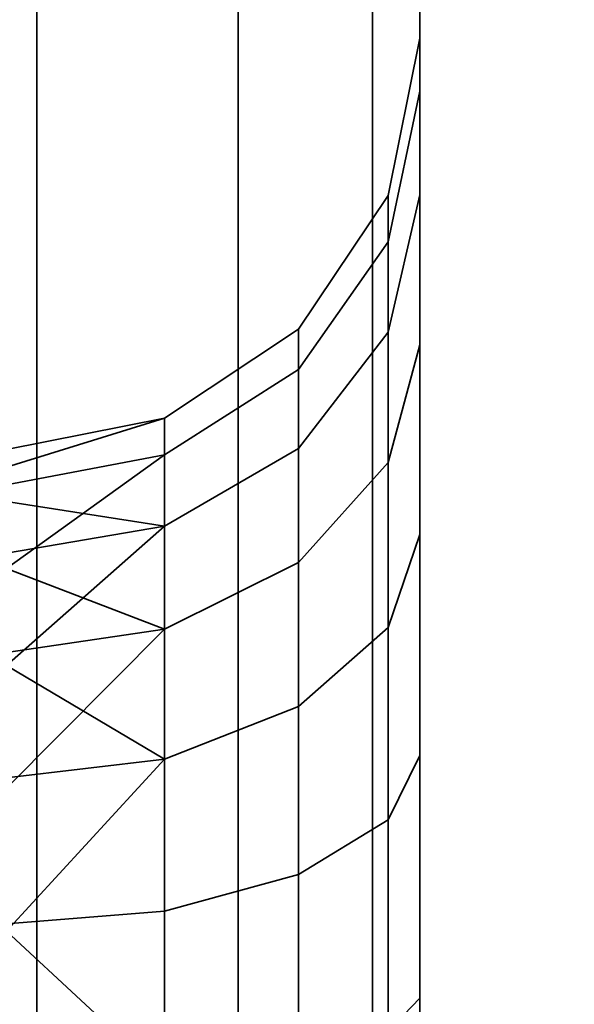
# Model space of a CAD drawing. Header units: millimetres. Extents: x -603 to 3703, y -120 to 193.
# Tile 891 of 938: x 3535.06 to 3537.75, y -31 to -26.24. Entities that reach past the tile are written whole.
import ezdxf

# ---------------------------------------------------------------- set-up
doc = ezdxf.new("R2010")
doc.units = ezdxf.units.MM
doc.layers.add('151', color=7, linetype='Continuous', true_color=0xffffff)

# ---------------------------------------------------------------- blocks, each defined once
blk = doc.blocks.new('UG_SURFACE_003')
at = {"layer": '151', "color": 252, "linetype": 'Continuous', "lineweight": 35}
for points in [[(3702.5001, -35, 2213.0001), (3702.5001, 174.4, 2213.0001), (2297.4999, 174.4, 2213.0001), (2297.4999, -35, 2213.0001)], [(2447.5, -35, 2063), (2447.5, 174.4, 2063), (3552.5, 174.4, 2063), (3552.5, -35, 2063)]]:
    blk.add_3dface(points, dxfattribs=at)
blk = doc.blocks.new('UG_SURFACE_187')
at = {"layer": '151', "color": 252, "linetype": 'Continuous', "lineweight": 35}
for points in [[(3535.1481, -19.5, 1708.2283), (3535.1481, -45.5, 1708.2283), (3533.9999, -45.5, 1707.9999), (3533.9999, -19.5, 1707.9999)], [(3533.9999, -19.5, 1852), (3533.9999, -45.5, 1852), (3535.1481, -45.5, 1851.7716), (3535.1481, -19.5, 1851.7716)], [(3536.1214, -19.5, 1708.8786), (3536.1214, -45.5, 1708.8786), (3535.1481, -45.5, 1708.2283), (3535.1481, -19.5, 1708.2283)], [(3535.1481, -19.5, 1851.7716), (3535.1481, -45.5, 1851.7716), (3536.1214, -45.5, 1851.1213), (3536.1214, -19.5, 1851.1213)], [(3536.7715, -19.5, 1709.852), (3536.7715, -45.5, 1709.852), (3536.1214, -45.5, 1708.8786), (3536.1214, -19.5, 1708.8786)], [(3536.1214, -19.5, 1851.1213), (3536.1214, -45.5, 1851.1213), (3536.7715, -45.5, 1850.1481), (3536.7715, -19.5, 1850.1481)], [(3536.9999, -19.5, 1711), (3536.9999, -45.5, 1711), (3536.7715, -45.5, 1709.852), (3536.7715, -19.5, 1709.852)], [(3536.7715, -19.5, 1850.1481), (3536.7715, -45.5, 1850.1481), (3536.9999, -45.5, 1849), (3536.9999, -19.5, 1849)], [(3536.9999, -19.5, 1849), (3536.9999, -30.9733, 1729.771), (3536.9999, -28.7321, 1728.7732)], [(3536.9999, -19.5, 1711), (3536.9999, -26.3323, 1724.6168), (3536.9999, -26.5888, 1722.1768)], [(3536.9999, -28.7321, 1728.7732), (3536.9999, -27.0905, 1726.95), (3536.9999, -19.5, 1849)], [(3536.9999, -19.5, 1849), (3536.9999, -27.0905, 1838.95), (3536.9999, -26.3323, 1836.6168)], [(3536.9999, -19.5, 1849), (3536.9999, -30.9733, 1841.7711), (3536.9999, -28.7321, 1840.7732)], [(3536.9999, -27.0905, 1726.95), (3536.9999, -26.3323, 1724.6168), (3536.9999, -19.5, 1711), (3536.9999, -19.5, 1849)], [(3536.9999, -28.7321, 1840.7732), (3536.9999, -27.0905, 1838.95), (3536.9999, -19.5, 1849)], [(3536.9999, -26.3323, 1836.6168), (3536.9999, -33.4267, 1729.771), (3536.9999, -30.9733, 1729.771), (3536.9999, -19.5, 1849)], [(3536.9999, -19.5, 1849), (3536.9999, -45.5, 1849), (3536.9999, -33.4267, 1841.7711), (3536.9999, -30.9733, 1841.7711)], [(3536.9999, -45.5, 1711), (3536.9999, -19.5, 1711), (3536.9999, -32.2, 1718.1), (3536.9999, -34.5997, 1718.61)], [(3536.9999, -19.5, 1711), (3536.9999, -27.8154, 1720.0521), (3536.9999, -29.8003, 1718.61)], [(3536.9999, -26.5888, 1722.1768), (3536.9999, -27.8154, 1720.0521), (3536.9999, -19.5, 1711)], [(3536.9999, -29.8003, 1718.61), (3536.9999, -32.2, 1718.1), (3536.9999, -19.5, 1711)], [(3536.8478, -27.7533, 1726.5673), (3536.8478, -27.0935, 1724.5367), (3536.9999, -26.3323, 1724.6168), (3536.9999, -27.0905, 1726.95)], [(3536.8478, -27.0935, 1724.5367), (3536.8478, -27.3167, 1722.4133), (3536.9999, -26.5888, 1722.1768), (3536.9999, -26.3323, 1724.6168)], [(3536.8478, -27.7533, 1838.5674), (3536.8478, -27.0935, 1836.5368), (3536.9999, -26.3323, 1836.6168), (3536.9999, -27.0905, 1838.95)], [(3536.8478, -27.0935, 1836.5368), (3536.8478, -27.3167, 1834.4133), (3536.9999, -26.5888, 1834.1768), (3536.9999, -26.3323, 1836.6168)], [(3536.9999, -35.6679, 1728.7732), (3536.9999, -33.4267, 1729.771), (3536.9999, -26.3323, 1836.6168), (3536.9999, -26.5888, 1834.1768)], [(3536.8478, -27.3167, 1722.4133), (3536.8478, -28.3842, 1720.5642), (3536.9999, -27.8154, 1720.0521), (3536.9999, -26.5888, 1722.1768)], [(3536.8478, -27.3167, 1834.4133), (3536.8478, -28.3842, 1832.5642), (3536.9999, -27.8154, 1832.0521), (3536.9999, -26.5888, 1834.1768)], [(3536.9999, -26.5888, 1834.1768), (3536.9999, -37.3095, 1726.95), (3536.9999, -35.6679, 1728.7732)], [(3536.9999, -26.5888, 1834.1768), (3536.9999, -27.8154, 1832.0521), (3536.9999, -37.3095, 1726.95)], [(3536.4141, -28.3152, 1726.2429), (3536.4141, -27.7388, 1724.4689), (3536.8478, -27.0935, 1724.5367), (3536.8478, -27.7533, 1726.5673)], [(3536.4141, -27.7388, 1724.4689), (3536.4141, -27.9338, 1722.6138), (3536.8478, -27.3167, 1722.4133), (3536.8478, -27.0935, 1724.5367)], [(3536.4141, -28.3152, 1838.2429), (3536.4141, -27.7388, 1836.4689), (3536.8478, -27.0935, 1836.5368), (3536.8478, -27.7533, 1838.5674)], [(3536.4141, -27.7388, 1836.4689), (3536.4141, -27.9338, 1834.6138), (3536.8478, -27.3167, 1834.4133), (3536.8478, -27.0935, 1836.5368)], [(3536.8478, -29.1819, 1728.1541), (3536.8478, -27.7533, 1726.5673), (3536.9999, -27.0905, 1726.95), (3536.9999, -28.7321, 1728.7732)], [(3536.8478, -29.1819, 1840.1541), (3536.8478, -27.7533, 1838.5674), (3536.9999, -27.0905, 1838.95), (3536.9999, -28.7321, 1840.7732)], [(3536.4141, -27.9338, 1722.6138), (3536.4141, -28.8664, 1720.9984), (3536.8478, -28.3842, 1720.5642), (3536.8478, -27.3167, 1722.4133)], [(3536.4141, -27.9338, 1834.6138), (3536.4141, -28.8664, 1832.9984), (3536.8478, -28.3842, 1832.5642), (3536.8478, -27.3167, 1834.4133)], [(3535.7654, -28.6907, 1726.0262), (3535.7654, -28.17, 1724.4235), (3536.4141, -27.7388, 1724.4689), (3536.4141, -28.3152, 1726.2429)], [(3535.7654, -28.17, 1724.4235), (3535.7654, -28.3461, 1722.7478), (3536.4141, -27.9338, 1722.6138), (3536.4141, -27.7388, 1724.4689)], [(3535.7654, -28.6907, 1838.0262), (3535.7654, -28.17, 1836.4235), (3536.4141, -27.7388, 1836.4689), (3536.4141, -28.3152, 1838.2429)], [(3535.7654, -28.17, 1836.4235), (3535.7654, -28.3461, 1834.7478), (3536.4141, -27.9338, 1834.6138), (3536.4141, -27.7388, 1836.4689)], [(3536.4141, -29.5633, 1727.6291), (3536.4141, -28.3152, 1726.2429), (3536.8478, -27.7533, 1726.5673), (3536.8478, -29.1819, 1728.1541)], [(3536.4141, -29.5633, 1839.6291), (3536.4141, -28.3152, 1838.2429), (3536.8478, -27.7533, 1838.5674), (3536.8478, -29.1819, 1840.1541)], [(3536.8478, -28.3842, 1720.5642), (3536.8478, -30.1116, 1719.3093), (3536.9999, -29.8003, 1718.61), (3536.9999, -27.8154, 1720.0521)], [(3536.8478, -28.3842, 1832.5642), (3536.8478, -30.1116, 1831.3093), (3536.9999, -29.8003, 1830.61), (3536.9999, -27.8154, 1832.0521)], [(3536.9999, -27.8154, 1832.0521), (3536.9999, -38.0677, 1724.6168), (3536.9999, -37.3095, 1726.95)], [(3536.9999, -38.0677, 1724.6168), (3536.9999, -27.8154, 1832.0521), (3536.9999, -29.8003, 1830.61)], [(3535.7654, -28.3461, 1722.7478), (3535.7654, -29.1886, 1721.2886), (3536.4141, -28.8664, 1720.9984), (3536.4141, -27.9338, 1722.6138)], [(3535.7654, -28.3461, 1834.7478), (3535.7654, -29.1886, 1833.2886), (3536.4141, -28.8664, 1832.9984), (3536.4141, -27.9338, 1834.6138)], [(3535.7654, -28.17, 1724.4235), (3535.0001, -28.3214, 1724.4077), (3535.0001, -28.4061, 1723.6012)], [(3535.0001, -28.5719, 1725.1788), (3535.0001, -28.3214, 1724.4077), (3535.7654, -28.17, 1724.4235), (3535.7654, -28.6907, 1726.0262)], [(3535.0001, -28.4061, 1723.6012), (3535.0001, -28.4909, 1722.7949), (3535.7654, -28.3461, 1722.7478), (3535.7654, -28.17, 1724.4235)], [(3535.7654, -28.17, 1836.4235), (3535.0001, -28.3214, 1836.4077), (3535.0001, -28.4061, 1835.6012)], [(3535.0001, -28.5719, 1837.1788), (3535.0001, -28.3214, 1836.4077), (3535.7654, -28.17, 1836.4235), (3535.7654, -28.6907, 1838.0262)], [(3535.0001, -28.4061, 1835.6012), (3535.0001, -28.4909, 1834.7949), (3535.7654, -28.3461, 1834.7478), (3535.7654, -28.17, 1836.4235)], [(3535.7654, -29.8182, 1727.2784), (3535.7654, -28.6907, 1726.0262), (3536.4141, -28.3152, 1726.2429), (3536.4141, -29.5633, 1727.6291)], [(3535.7654, -29.8182, 1839.2783), (3535.7654, -28.6907, 1838.0262), (3536.4141, -28.3152, 1838.2429), (3536.4141, -29.5633, 1839.6291)], [(3535.7654, -28.3461, 1722.7478), (3535.0001, -28.4909, 1722.7949), (3535.0001, -28.8963, 1722.0926)], [(3535.0001, -28.8963, 1722.0926), (3535.0001, -29.3017, 1721.3904), (3535.7654, -29.1886, 1721.2886), (3535.7654, -28.3461, 1722.7478)], [(3535.7654, -28.3461, 1834.7478), (3535.0001, -28.4909, 1834.7949), (3535.0001, -28.8963, 1834.0926)], [(3535.0001, -28.8963, 1834.0926), (3535.0001, -29.3017, 1833.3904), (3535.7654, -29.1886, 1833.2886), (3535.7654, -28.3461, 1834.7478)], [(3536.4141, -28.8664, 1720.9984), (3536.4141, -30.3755, 1719.902), (3536.8478, -30.1116, 1719.3093), (3536.8478, -28.3842, 1720.5642)], [(3536.4141, -28.8664, 1832.9984), (3536.4141, -30.3755, 1831.902), (3536.8478, -30.1116, 1831.3093), (3536.8478, -28.3842, 1832.5642)], [(3535.7654, -28.6907, 1726.0262), (3535.0001, -28.8225, 1725.95), (3535.0001, -28.5719, 1725.1788)], [(3535.7654, -28.6907, 1838.0262), (3535.0001, -28.8225, 1837.95), (3535.0001, -28.5719, 1837.1788)], [(3535.0001, -29.3651, 1726.5526), (3535.0001, -28.8225, 1725.95), (3535.7654, -28.6907, 1726.0262), (3535.7654, -29.8182, 1727.2784)], [(3535.0001, -29.3651, 1838.5526), (3535.0001, -28.8225, 1837.95), (3535.7654, -28.6907, 1838.0262), (3535.7654, -29.8182, 1839.2783)], [(3536.8478, -31.1325, 1729.0224), (3536.8478, -29.1819, 1728.1541), (3536.9999, -28.7321, 1728.7732), (3536.9999, -30.9733, 1729.771)], [(3536.8478, -31.1325, 1841.0224), (3536.8478, -29.1819, 1840.1541), (3536.9999, -28.7321, 1840.7732), (3536.9999, -30.9733, 1841.7711)], [(3535.7654, -29.1886, 1721.2886), (3535.7654, -30.5518, 1720.2981), (3536.4141, -30.3755, 1719.902), (3536.4141, -28.8664, 1720.9984)], [(3535.7654, -29.1886, 1833.2886), (3535.7654, -30.5518, 1832.298), (3536.4141, -30.3755, 1831.902), (3536.4141, -28.8664, 1832.9984)], [(3535.7654, -29.1886, 1721.2886), (3535.0001, -29.3017, 1721.3904), (3535.0001, -29.9577, 1720.9138)], [(3535.0001, -29.9577, 1720.9138), (3535.0001, -30.6137, 1720.4372), (3535.7654, -30.5518, 1720.2981), (3535.7654, -29.1886, 1721.2886)], [(3535.7654, -29.1886, 1833.2886), (3535.0001, -29.3017, 1833.3904), (3535.0001, -29.9577, 1832.9138)], [(3535.0001, -29.9577, 1832.9138), (3535.0001, -30.6137, 1832.4372), (3535.7654, -30.5518, 1832.298), (3535.7654, -29.1886, 1833.2886)], [(3536.4141, -31.2674, 1728.3877), (3536.4141, -29.5633, 1727.6291), (3536.8478, -29.1819, 1728.1541), (3536.8478, -31.1325, 1729.0224)], [(3536.4141, -31.2674, 1840.3877), (3536.4141, -29.5633, 1839.6291), (3536.8478, -29.1819, 1840.1541), (3536.8478, -31.1325, 1841.0224)], [(3535.7654, -29.8182, 1727.2784), (3535.0001, -29.9076, 1727.1552), (3535.0001, -29.3651, 1726.5526)], [(3535.7654, -29.8182, 1839.2783), (3535.0001, -29.9076, 1839.1552), (3535.0001, -29.3651, 1838.5526)], [(3535.7654, -31.3575, 1727.9637), (3535.7654, -29.8182, 1727.2784), (3536.4141, -29.5633, 1727.6291), (3536.4141, -31.2674, 1728.3877)], [(3535.7654, -31.3575, 1839.9637), (3535.7654, -29.8182, 1839.2783), (3536.4141, -29.5633, 1839.6291), (3536.4141, -31.2674, 1840.3877)], [(3535.7654, -29.8182, 1727.2784), (3535.7654, -31.3575, 1727.9637), (3535.0001, -31.3891, 1727.8148), (3535.0001, -30.6484, 1727.4849)], [(3535.0001, -30.6484, 1727.4849), (3535.0001, -29.9076, 1727.1552), (3535.7654, -29.8182, 1727.2784)], [(3535.7654, -29.8182, 1839.2783), (3535.7654, -31.3575, 1839.9637), (3535.0001, -31.3891, 1839.8148), (3535.0001, -30.6484, 1839.4849)], [(3535.0001, -30.6484, 1839.4849), (3535.0001, -29.9076, 1839.1552), (3535.7654, -29.8182, 1839.2783)], [(3536.8478, -30.1116, 1719.3093), (3536.8478, -32.2, 1718.8654), (3536.9999, -32.2, 1718.1), (3536.9999, -29.8003, 1718.61)], [(3536.8478, -30.1116, 1831.3093), (3536.8478, -32.2, 1830.8654), (3536.9999, -32.2, 1830.1001), (3536.9999, -29.8003, 1830.61)], [(3536.9999, -29.8003, 1830.61), (3536.9999, -32.2, 1830.1001), (3536.9999, -38.0677, 1724.6168)], [(3536.4141, -30.3755, 1719.902), (3536.4141, -32.2, 1719.5143), (3536.8478, -32.2, 1718.8654), (3536.8478, -30.1116, 1719.3093)], [(3536.4141, -30.3755, 1831.902), (3536.4141, -32.2, 1831.5142), (3536.8478, -32.2, 1830.8654), (3536.8478, -30.1116, 1831.3093)], [(3535.7654, -30.5518, 1720.2981), (3535.7654, -32.2, 1719.9478), (3536.4141, -32.2, 1719.5143), (3536.4141, -30.3755, 1719.902)], [(3535.7654, -30.5518, 1832.298), (3535.7654, -32.2, 1831.9478), (3536.4141, -32.2, 1831.5142), (3536.4141, -30.3755, 1831.902)], [(3535.7654, -32.2, 1719.9478), (3535.7654, -30.5518, 1720.2981), (3535.0001, -30.6137, 1720.4372), (3535.0001, -31.4069, 1720.2686)], [(3535.7654, -32.2, 1831.9478), (3535.7654, -30.5518, 1832.298), (3535.0001, -30.6137, 1832.4372), (3535.0001, -31.4069, 1832.2686)], [(3536.8478, -33.2676, 1729.0224), (3536.8478, -31.1325, 1729.0224), (3536.9999, -30.9733, 1729.771), (3536.9999, -33.4267, 1729.771)], [(3536.8478, -33.2676, 1841.0224), (3536.8478, -31.1325, 1841.0224), (3536.9999, -30.9733, 1841.7711), (3536.9999, -33.4267, 1841.7711)]]:
    blk.add_3dface(points, dxfattribs=at)
blk = doc.blocks.new('UG_SURFACE_219')
at = {"layer": '151', "color": 252, "linetype": 'Continuous', "lineweight": 35}
for points in [[(3535.1481, -19.5, 273.2283), (3535.1481, -45.5, 273.2283), (3533.9999, -45.5, 273), (3533.9999, -19.5, 273)], [(3533.9999, -19.5, 417), (3533.9999, -45.5, 417), (3535.1481, -45.5, 416.7717), (3535.1481, -19.5, 416.7717)], [(3536.1214, -19.5, 273.8787), (3536.1214, -45.5, 273.8787), (3535.1481, -45.5, 273.2283), (3535.1481, -19.5, 273.2283)], [(3535.1481, -19.5, 416.7717), (3535.1481, -45.5, 416.7717), (3536.1214, -45.5, 416.1213), (3536.1214, -19.5, 416.1213)], [(3536.7715, -19.5, 274.8519), (3536.7715, -45.5, 274.8519), (3536.1214, -45.5, 273.8787), (3536.1214, -19.5, 273.8787)], [(3536.1214, -19.5, 416.1213), (3536.1214, -45.5, 416.1213), (3536.7715, -45.5, 415.148), (3536.7715, -19.5, 415.148)], [(3536.9999, -19.5, 276), (3536.9999, -45.5, 276), (3536.7715, -45.5, 274.8519), (3536.7715, -19.5, 274.8519)], [(3536.7715, -19.5, 415.148), (3536.7715, -45.5, 415.148), (3536.9999, -45.5, 414), (3536.9999, -19.5, 414)], [(3536.9999, -19.5, 414), (3536.9999, -28.7321, 405.7732), (3536.9999, -27.0905, 403.95)], [(3536.9999, -19.5, 414), (3536.9999, -45.5, 414), (3536.9999, -33.4267, 406.7711), (3536.9999, -30.9733, 406.7711)], [(3536.9999, -27.0905, 291.95), (3536.9999, -26.3323, 289.6167), (3536.9999, -19.5, 276), (3536.9999, -29.8003, 395.6101)], [(3536.9999, -27.0905, 403.95), (3536.9999, -26.3323, 401.6167), (3536.9999, -19.5, 414)], [(3536.9999, -30.9733, 406.7711), (3536.9999, -28.7321, 405.7732), (3536.9999, -19.5, 414)], [(3536.9999, -19.5, 276), (3536.9999, -26.5888, 287.1768), (3536.9999, -27.8154, 285.0521)], [(3536.9999, -19.5, 276), (3536.9999, -26.5888, 399.1768), (3536.9999, -27.8154, 397.0521)], [(3536.9999, -26.3323, 289.6167), (3536.9999, -26.5888, 287.1768), (3536.9999, -19.5, 276)], [(3536.9999, -26.3323, 401.6167), (3536.9999, -26.5888, 399.1768), (3536.9999, -19.5, 276), (3536.9999, -19.5, 414)], [(3536.9999, -27.8154, 285.0521), (3536.9999, -29.8003, 283.6101), (3536.9999, -19.5, 276)], [(3536.9999, -27.8154, 397.0521), (3536.9999, -29.8003, 395.6101), (3536.9999, -19.5, 276)], [(3536.9999, -45.5, 276), (3536.9999, -19.5, 276), (3536.9999, -32.2, 283.1), (3536.9999, -34.5997, 283.6101)], [(3536.9999, -29.8003, 283.6101), (3536.9999, -32.2, 283.1), (3536.9999, -19.5, 276)], [(3536.8478, -27.7533, 291.5673), (3536.8478, -27.0935, 289.5367), (3536.9999, -26.3323, 289.6167), (3536.9999, -27.0905, 291.95)], [(3536.8478, -27.0935, 289.5367), (3536.8478, -27.3167, 287.4133), (3536.9999, -26.5888, 287.1768), (3536.9999, -26.3323, 289.6167)], [(3536.8478, -27.7533, 403.5673), (3536.8478, -27.0935, 401.5367), (3536.9999, -26.3323, 401.6167), (3536.9999, -27.0905, 403.95)], [(3536.8478, -27.0935, 401.5367), (3536.8478, -27.3167, 399.4133), (3536.9999, -26.5888, 399.1768), (3536.9999, -26.3323, 401.6167)], [(3536.8478, -27.3167, 287.4133), (3536.8478, -28.3842, 285.5643), (3536.9999, -27.8154, 285.0521), (3536.9999, -26.5888, 287.1768)], [(3536.8478, -27.3167, 399.4133), (3536.8478, -28.3842, 397.5643), (3536.9999, -27.8154, 397.0521), (3536.9999, -26.5888, 399.1768)], [(3536.4141, -28.3152, 291.2429), (3536.4141, -27.7388, 289.4689), (3536.8478, -27.0935, 289.5367), (3536.8478, -27.7533, 291.5673)], [(3536.4141, -27.7388, 289.4689), (3536.4141, -27.9338, 287.6138), (3536.8478, -27.3167, 287.4133), (3536.8478, -27.0935, 289.5367)], [(3536.4141, -28.3152, 403.2429), (3536.4141, -27.7388, 401.4689), (3536.8478, -27.0935, 401.5367), (3536.8478, -27.7533, 403.5673)], [(3536.4141, -27.7388, 401.4689), (3536.4141, -27.9338, 399.6138), (3536.8478, -27.3167, 399.4133), (3536.8478, -27.0935, 401.5367)], [(3536.8478, -29.1819, 293.154), (3536.8478, -27.7533, 291.5673), (3536.9999, -27.0905, 291.95), (3536.9999, -28.7321, 293.7732)], [(3536.8478, -29.1819, 405.154), (3536.8478, -27.7533, 403.5673), (3536.9999, -27.0905, 403.95), (3536.9999, -28.7321, 405.7732)], [(3536.9999, -29.8003, 395.6101), (3536.9999, -28.7321, 293.7732), (3536.9999, -27.0905, 291.95)], [(3536.4141, -27.9338, 287.6138), (3536.4141, -28.8664, 285.9984), (3536.8478, -28.3842, 285.5643), (3536.8478, -27.3167, 287.4133)], [(3536.4141, -27.9338, 399.6138), (3536.4141, -28.8664, 397.9984), (3536.8478, -28.3842, 397.5643), (3536.8478, -27.3167, 399.4133)], [(3535.7654, -28.6907, 291.0261), (3535.7654, -28.17, 289.4236), (3536.4141, -27.7388, 289.4689), (3536.4141, -28.3152, 291.2429)], [(3535.7654, -28.17, 289.4236), (3535.7654, -28.3461, 287.7478), (3536.4141, -27.9338, 287.6138), (3536.4141, -27.7388, 289.4689)], [(3535.7654, -28.6907, 403.0261), (3535.7654, -28.17, 401.4236), (3536.4141, -27.7388, 401.4689), (3536.4141, -28.3152, 403.2429)], [(3535.7654, -28.17, 401.4236), (3535.7654, -28.3461, 399.7478), (3536.4141, -27.9338, 399.6138), (3536.4141, -27.7388, 401.4689)], [(3536.4141, -29.5633, 292.6291), (3536.4141, -28.3152, 291.2429), (3536.8478, -27.7533, 291.5673), (3536.8478, -29.1819, 293.154)], [(3536.4141, -29.5633, 404.6291), (3536.4141, -28.3152, 403.2429), (3536.8478, -27.7533, 403.5673), (3536.8478, -29.1819, 405.154)], [(3536.8478, -28.3842, 285.5643), (3536.8478, -30.1116, 284.3093), (3536.9999, -29.8003, 283.6101), (3536.9999, -27.8154, 285.0521)], [(3536.8478, -28.3842, 397.5643), (3536.8478, -30.1116, 396.3093), (3536.9999, -29.8003, 395.6101), (3536.9999, -27.8154, 397.0521)], [(3535.7654, -28.3461, 287.7478), (3535.7654, -29.1886, 286.2885), (3536.4141, -28.8664, 285.9984), (3536.4141, -27.9338, 287.6138)], [(3535.7654, -28.3461, 399.7478), (3535.7654, -29.1886, 398.2885), (3536.4141, -28.8664, 397.9984), (3536.4141, -27.9338, 399.6138)], [(3535.7654, -28.17, 289.4236), (3535.0001, -28.3214, 289.4077), (3535.0001, -28.4061, 288.6012)], [(3535.0001, -28.5719, 290.1788), (3535.0001, -28.3214, 289.4077), (3535.7654, -28.17, 289.4236), (3535.7654, -28.6907, 291.0261)], [(3535.0001, -28.4061, 288.6012), (3535.0001, -28.4909, 287.7948), (3535.7654, -28.3461, 287.7478), (3535.7654, -28.17, 289.4236)], [(3535.7654, -28.17, 401.4236), (3535.0001, -28.3214, 401.4077), (3535.0001, -28.4061, 400.6012)], [(3535.0001, -28.5719, 402.1788), (3535.0001, -28.3214, 401.4077), (3535.7654, -28.17, 401.4236), (3535.7654, -28.6907, 403.0261)], [(3535.0001, -28.4061, 400.6012), (3535.0001, -28.4909, 399.7948), (3535.7654, -28.3461, 399.7478), (3535.7654, -28.17, 401.4236)], [(3535.7654, -29.8182, 292.2783), (3535.7654, -28.6907, 291.0261), (3536.4141, -28.3152, 291.2429), (3536.4141, -29.5633, 292.6291)], [(3535.7654, -29.8182, 404.2783), (3535.7654, -28.6907, 403.0261), (3536.4141, -28.3152, 403.2429), (3536.4141, -29.5633, 404.6291)], [(3535.7654, -29.1886, 286.2885), (3535.7654, -28.3461, 287.7478), (3535.0001, -28.4909, 287.7948), (3535.0001, -28.8963, 287.0926)], [(3535.7654, -29.1886, 398.2885), (3535.7654, -28.3461, 399.7478), (3535.0001, -28.4909, 399.7948), (3535.0001, -28.8963, 399.0926)], [(3536.4141, -28.8664, 285.9984), (3536.4141, -30.3755, 284.902), (3536.8478, -30.1116, 284.3093), (3536.8478, -28.3842, 285.5643)], [(3536.4141, -28.8664, 397.9984), (3536.4141, -30.3755, 396.902), (3536.8478, -30.1116, 396.3093), (3536.8478, -28.3842, 397.5643)], [(3535.7654, -28.6907, 291.0261), (3535.0001, -28.8225, 290.95), (3535.0001, -28.5719, 290.1788)], [(3535.7654, -28.6907, 403.0261), (3535.0001, -28.8225, 402.95), (3535.0001, -28.5719, 402.1788)], [(3535.7654, -28.6907, 291.0261), (3535.7654, -29.8182, 292.2783), (3535.0001, -29.9076, 292.1552), (3535.0001, -29.3651, 291.5526)], [(3535.0001, -29.3651, 291.5526), (3535.0001, -28.8225, 290.95), (3535.7654, -28.6907, 291.0261)], [(3535.7654, -28.6907, 403.0261), (3535.7654, -29.8182, 404.2783), (3535.0001, -29.9076, 404.1552), (3535.0001, -29.3651, 403.5526)], [(3535.0001, -29.3651, 403.5526), (3535.0001, -28.8225, 402.95), (3535.7654, -28.6907, 403.0261)], [(3536.8478, -31.1325, 294.0224), (3536.8478, -29.1819, 293.154), (3536.9999, -28.7321, 293.7732), (3536.9999, -30.9733, 294.7711)], [(3536.8478, -31.1325, 406.0224), (3536.8478, -29.1819, 405.154), (3536.9999, -28.7321, 405.7732), (3536.9999, -30.9733, 406.7711)], [(3536.9999, -30.9733, 294.7711), (3536.9999, -28.7321, 293.7732), (3536.9999, -29.8003, 395.6101)], [(3535.7654, -29.1886, 286.2885), (3535.7654, -30.5518, 285.2981), (3536.4141, -30.3755, 284.902), (3536.4141, -28.8664, 285.9984)], [(3535.7654, -29.1886, 398.2885), (3535.7654, -30.5518, 397.2981), (3536.4141, -30.3755, 396.902), (3536.4141, -28.8664, 397.9984)], [(3535.0001, -28.8963, 287.0926), (3535.0001, -29.3017, 286.3904), (3535.7654, -29.1886, 286.2885)], [(3535.0001, -28.8963, 399.0926), (3535.0001, -29.3017, 398.3904), (3535.7654, -29.1886, 398.2885)], [(3535.7654, -29.1886, 286.2885), (3535.0001, -29.3017, 286.3904), (3535.0001, -29.9577, 285.9138)], [(3535.0001, -29.9577, 285.9138), (3535.0001, -30.6137, 285.4372), (3535.7654, -30.5518, 285.2981), (3535.7654, -29.1886, 286.2885)], [(3535.7654, -29.1886, 398.2885), (3535.0001, -29.3017, 398.3904), (3535.0001, -29.9577, 397.9138)], [(3535.0001, -29.9577, 397.9138), (3535.0001, -30.6137, 397.4372), (3535.7654, -30.5518, 397.2981), (3535.7654, -29.1886, 398.2885)], [(3536.4141, -31.2674, 293.3878), (3536.4141, -29.5633, 292.6291), (3536.8478, -29.1819, 293.154), (3536.8478, -31.1325, 294.0224)], [(3536.4141, -31.2674, 405.3878), (3536.4141, -29.5633, 404.6291), (3536.8478, -29.1819, 405.154), (3536.8478, -31.1325, 406.0224)], [(3535.7654, -31.3575, 292.9637), (3535.7654, -29.8182, 292.2783), (3536.4141, -29.5633, 292.6291), (3536.4141, -31.2674, 293.3878)], [(3535.7654, -31.3575, 404.9637), (3535.7654, -29.8182, 404.2783), (3536.4141, -29.5633, 404.6291), (3536.4141, -31.2674, 405.3878)], [(3535.0001, -30.6484, 292.485), (3535.0001, -29.9076, 292.1552), (3535.7654, -29.8182, 292.2783), (3535.7654, -31.3575, 292.9637)], [(3535.0001, -30.6484, 404.485), (3535.0001, -29.9076, 404.1552), (3535.7654, -29.8182, 404.2783), (3535.7654, -31.3575, 404.9637)], [(3536.8478, -30.1116, 284.3093), (3536.8478, -32.2, 283.8654), (3536.9999, -32.2, 283.1), (3536.9999, -29.8003, 283.6101)], [(3536.8478, -30.1116, 396.3093), (3536.8478, -32.2, 395.8654), (3536.9999, -32.2, 395.1), (3536.9999, -29.8003, 395.6101)], [(3536.9999, -29.8003, 395.6101), (3536.9999, -32.2, 395.1), (3536.9999, -33.4267, 294.7711), (3536.9999, -30.9733, 294.7711)], [(3536.4141, -30.3755, 284.902), (3536.4141, -32.2, 284.5142), (3536.8478, -32.2, 283.8654), (3536.8478, -30.1116, 284.3093)], [(3536.4141, -30.3755, 396.902), (3536.4141, -32.2, 396.5142), (3536.8478, -32.2, 395.8654), (3536.8478, -30.1116, 396.3093)], [(3535.7654, -30.5518, 285.2981), (3535.7654, -32.2, 284.9478), (3536.4141, -32.2, 284.5142), (3536.4141, -30.3755, 284.902)], [(3535.7654, -30.5518, 397.2981), (3535.7654, -32.2, 396.9478), (3536.4141, -32.2, 396.5142), (3536.4141, -30.3755, 396.902)], [(3535.7654, -32.2, 284.9478), (3535.7654, -30.5518, 285.2981), (3535.0001, -30.6137, 285.4372), (3535.0001, -31.4069, 285.2686)], [(3535.7654, -32.2, 396.9478), (3535.7654, -30.5518, 397.2981), (3535.0001, -30.6137, 397.4372), (3535.0001, -31.4069, 397.2686)], [(3535.7654, -31.3575, 292.9637), (3535.0001, -31.3891, 292.8148), (3535.0001, -30.6484, 292.485)], [(3535.7654, -31.3575, 404.9637), (3535.0001, -31.3891, 404.8148), (3535.0001, -30.6484, 404.485)], [(3536.8478, -33.2676, 294.0224), (3536.8478, -31.1325, 294.0224), (3536.9999, -30.9733, 294.7711), (3536.9999, -33.4267, 294.7711)], [(3536.8478, -33.2676, 406.0224), (3536.8478, -31.1325, 406.0224), (3536.9999, -30.9733, 406.7711), (3536.9999, -33.4267, 406.7711)]]:
    blk.add_3dface(points, dxfattribs=at)

msp = doc.modelspace()

# ---------------------------------------------------------------- linework, layer by layer
at = {"layer": '151', "color": 252, "linetype": 'Continuous', "lineweight": -3, "true_color": 0x939598}
for p, q in [((3537, -45.5, 1711), (3537, -19.5, 1711)), ((3537, -45.5, 1849), (3537, -19.5, 1849)), ((3537, -45.5, 414), (3537, -19.5, 414)), ((3537, -45.5, 276), (3537, -19.5, 276))]:
    msp.add_line(p, q, dxfattribs=at)
at = {"layer": '151', "color": 252, "linetype": 'Continuous', "lineweight": -3, "true_color": 0x939598, "extrusion": (-1, 0, 0)}
for centre in [(32.2, 1836, -3537), (32.2, 1724, -3537), (32.2, 401, -3537), (32.2, 289, -3537)]:
    msp.add_circle(centre, 5.9, dxfattribs=at)

# ---------------------------------------------------------------- block references
at = {"layer": '151', "color": 252, "linetype": 'Continuous', "lineweight": -3, "true_color": 0x939598}
for name in ['UG_SURFACE_003', 'UG_SURFACE_187', 'UG_SURFACE_219']:
    msp.add_blockref(name, (0, 0), dxfattribs=at)

doc.saveas('drawing.dxf')
